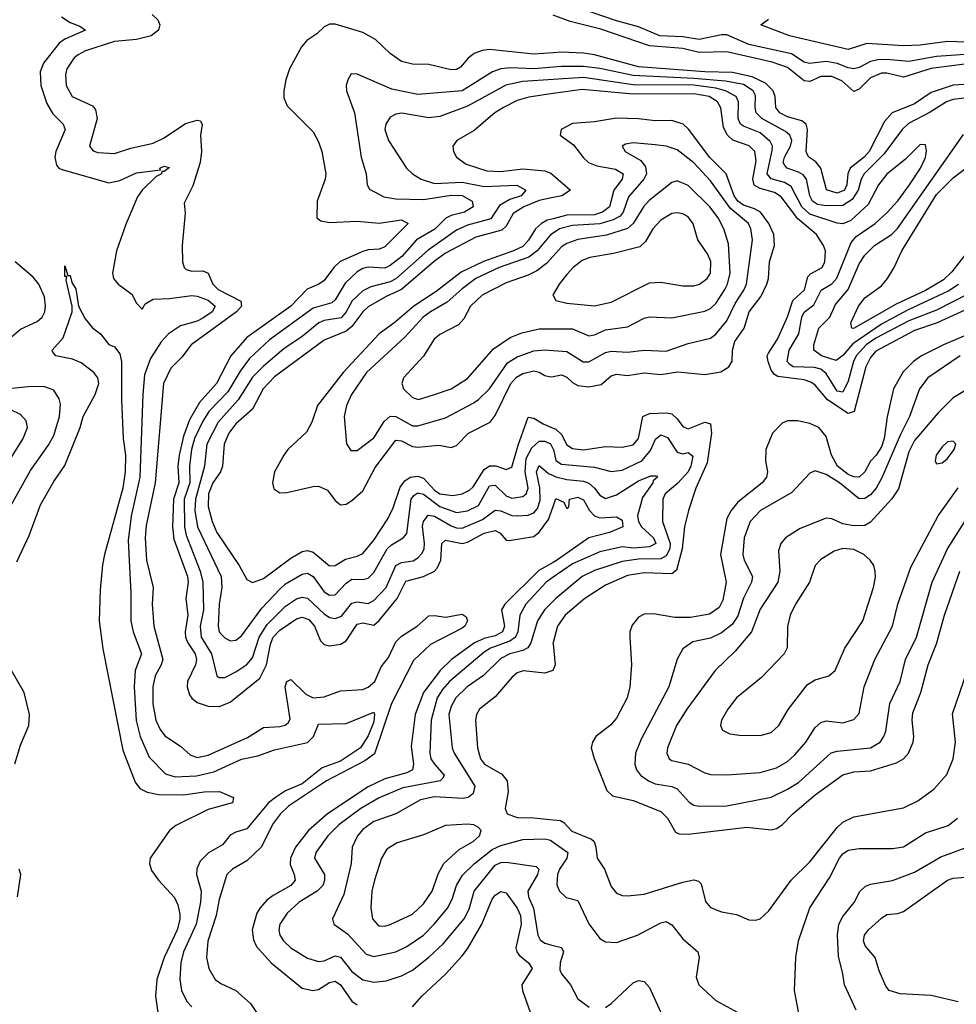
# Model space of a CAD drawing. Header units: inches. Extents: x 1305375 to 1407406, y 744550 to 841633.
# Tile 387 of 509: x 1368067 to 1371462, y 815260 to 818828. Entities that reach past the tile are written whole.
import ezdxf

# ---------------------------------------------------------------- set-up
doc = ezdxf.new("R2010")
doc.units = ezdxf.units.IN
doc.header["$MEASUREMENT"] = 0
doc.layers.add('B3861', color=7, linetype='Continuous')
doc.layers.add('B3871', color=7, linetype='Continuous')

msp = doc.modelspace()

# ---------------------------------------------------------------- linework, layer by layer
at = {"layer": 'B3861', "color": 5}
for points, elevation in [([(1368547, 818847), (1368567.8, 818827.8), (1368575, 818810), (1368569.4, 818790), (1368542.6, 818770), (1368490, 818756.9), (1368410, 818748.7), (1368305.1, 818714.9), (1368278.7, 818701.3), (1368264.1, 818690), (1368237.5, 818650), (1368232.2, 818630), (1368235, 818590), (1368256.9, 818550), (1368330, 818516.3), (1368341.3, 818501.3), (1368346.9, 818470), (1368319.7, 818370), (1368333.1, 818353.1), (1368350, 818346.4), (1368410, 818342.6), (1368470, 818362.5), (1368550, 818380.7), (1368590, 818400.5), (1368667.9, 818452.1), (1368710, 818464.2), (1368721.4, 818461.4), (1368728.3, 818448.3), (1368721.8, 818410), (1368725, 818350), (1368720.5, 818310), (1368694.3, 818225.7), (1368663.1, 818163.1), (1368666.9, 818126.9), (1368656.1, 818010), (1368657.1, 817950), (1368662.8, 817930), (1368670, 817923.2), (1368690, 817917.2), (1368730, 817917.8), (1368749.3, 817909.3), (1368766.5, 817870), (1368786.2, 817850), (1368868.5, 817808.5), (1368870.7, 817790), (1368852.8, 817770), (1368688.5, 817650), (1368654.9, 817605.1), (1368614.2, 817565.8), (1368587.9, 817510), (1368557.1, 817150), (1368525.3, 816994.7), (1368520.9, 816950), (1368526.3, 816870), (1368550.9, 816770.9), (1368546.9, 816710), (1368553.3, 816630), (1368585.7, 816510), (1368579.9, 816490), (1368557.4, 816450), (1368549.4, 816410), (1368548.6, 816348.6), (1368560.1, 816290), (1368576.1, 816256.1), (1368593, 816233), (1368650, 816195.4), (1368684.1, 816164.1), (1368710, 816154.9), (1368750, 816162.6), (1368892.9, 816227.1), (1368950, 816262.5), (1369010, 816266.3), (1369028.7, 816271.3), (1369039.6, 816280.4), (1369046.4, 816293.6), (1369029.1, 816410), (1369035.4, 816430), (1369050, 816436.8), (1369104.1, 816384.1), (1369130, 816370.1), (1369170, 816374.2), (1369230, 816396.2), (1369310, 816401), (1369330, 816409.2), (1369354, 816430), (1369376.6, 816483.4), (1369403.7, 816516.3), (1369430, 816573.9), (1369450, 816594.3), (1369506.8, 816630), (1369550, 816667.3), (1369570, 816668.9), (1369610, 816663), (1369670, 816673.5), (1369684.6, 816664.6), (1369690.1, 816650), (1369679.6, 816630), (1369670, 816623.5), (1369555.8, 816564.2), (1369493.9, 816506.1), (1369413.8, 816350), (1369352.1, 816167.9), (1369317.7, 816142.3), (1369178.9, 816070), (1369041.4, 815978.6), (1369011, 815949), (1368985, 815915), (1368941.4, 815830), (1368890, 815779.7), (1368837.7, 815750), (1368817.1, 815730), (1368790, 815639.7), (1368778.7, 815581.3), (1368748.6, 815488.6), (1368743.6, 815430), (1368752.3, 815390), (1368775.5, 815350), (1368795.6, 815335.6), (1368850.3, 815310.3), (1368902.7, 815262.7), (1368925.1, 815230)], 1180), ([(1368218.1, 818838.1), (1368250, 818818.4), (1368284.8, 818804.8), (1368304.9, 818790), (1368230, 818757.5), (1368210, 818743.2), (1368152.9, 818670), (1368141.1, 818638.9), (1368143.5, 818590), (1368164.8, 818524.8), (1368186.8, 818486.8), (1368223.9, 818450), (1368231.3, 818430), (1368198, 818350), (1368194, 818330), (1368200.5, 818300.5), (1368209.4, 818289.4), (1368223.6, 818283.6), (1368390, 818237.2), (1368430, 818245.9), (1368490, 818273), (1368576.5, 818283.5), (1368575.1, 818290), (1368590, 818296.9), (1368610, 818292), (1368590, 818278.4), (1368582, 818278), (1368580.5, 818270), (1368560.7, 818259.3), (1368510, 818210.9), (1368494, 818186), (1368452.3, 818090), (1368417.2, 817990), (1368403.5, 817910), (1368406.7, 817890), (1368423.6, 817870), (1368473, 817833), (1368490, 817800.4), (1368510, 817779.5), (1368521.4, 817798.6), (1368550, 817815.9), (1368610, 817817.9), (1368690, 817828), (1368710, 817826.5), (1368750, 817811.5), (1368775, 817790), (1368764.2, 817770), (1368730, 817745.9), (1368710, 817735.7), (1368650, 817718.2), (1368606.1, 817690), (1368579.8, 817660.2), (1368540.2, 817599.8), (1368519.2, 817540.8), (1368512.6, 817470), (1368502.1, 817170), (1368470.5, 817029.5), (1368459.3, 816940.7), (1368469.2, 816749.3), (1368469.4, 816650), (1368477.7, 816610), (1368507.7, 816530), (1368485.5, 816470), (1368481.9, 816410), (1368488.3, 816288.3), (1368502.9, 816230), (1368536, 816156), (1368594.7, 816094.7), (1368630, 816083.9), (1368708, 816088), (1368770, 816102.1), (1368870, 816148), (1368930, 816160.8), (1368990, 816182.7), (1369110, 816209.2), (1369132.1, 816230), (1369150, 816275.2), (1369250, 816277.4), (1369350, 816319), (1369353.1, 816310), (1369350, 816284.2), (1369330, 816232.5), (1369301.9, 816190), (1369230, 816140.7), (1369162.8, 816117.2), (1369090, 816058.4), (1369030, 816034.1), (1368993.5, 816010), (1368968.7, 815990), (1368890, 815895.7), (1368850, 815883.9), (1368830, 815872.5), (1368802, 815838), (1368751, 815809), (1368720.8, 815779.2), (1368708.8, 815751.2), (1368707.2, 815730), (1368724, 815670), (1368722.4, 815630), (1368706.3, 815550), (1368660.5, 815450), (1368650.1, 815410.1), (1368646.5, 815350), (1368653.1, 815310), (1368671.9, 815270), (1368690, 815251.1)], 1160), ([(1370000, 818708.4), (1369930, 818703.4), (1369770, 818720.6), (1369743.2, 818716.8), (1369714, 818706), (1369691.6, 818688.4), (1369663.8, 818656.2), (1369650, 818647.5), (1369630, 818645.9), (1369550, 818666.1), (1369490, 818666.9), (1369450, 818677), (1369410, 818705), (1369356.3, 818756.3), (1369310, 818781.5), (1369210, 818811.8), (1369190, 818811.8), (1369170, 818802.6), (1369143.3, 818776.7), (1369107.4, 818752.6), (1369087.9, 818730), (1369044.8, 818650), (1369030.8, 818610), (1369023.5, 818570), (1369024.6, 818544.6), (1369035.9, 818515.9), (1369130, 818422), (1369150, 818386), (1369161.8, 818350), (1369175.8, 818270), (1369173.4, 818250), (1369144.7, 818170), (1369143.7, 818110), (1369158.6, 818098.6), (1369190, 818093.1), (1369290, 818097.6), (1369370, 818091), (1369450, 818102.2), (1369474.9, 818090), (1369390, 818004.5), (1369370, 817996.9), (1369330, 817994.3), (1369310, 817988.4), (1369228.6, 817951.4), (1369205.6, 817930), (1369170, 817882.7), (1369151.3, 817870), (1369108, 817852), (1369049.7, 817790), (1368890, 817676.7), (1368832.3, 817610), (1368779.5, 817510), (1368718.9, 817441.1), (1368682.1, 817377.9), (1368660.6, 817319.4), (1368644.2, 817250), (1368639.9, 817210), (1368643.1, 817150), (1368623.8, 817090), (1368620.8, 816990), (1368625.3, 816945.3), (1368674.8, 816810), (1368676.7, 816790), (1368668.4, 816730), (1368676, 816670), (1368665.9, 816610), (1368668.2, 816590), (1368675.8, 816570), (1368702.4, 816530), (1368707.5, 816510), (1368704.3, 816490), (1368674.8, 816430), (1368674.1, 816410), (1368681.9, 816381.9), (1368690, 816369), (1368710, 816353.8), (1368750, 816339.9), (1368790, 816339.2), (1368830, 816355.4), (1368937.6, 816442.4), (1368961.1, 816490), (1368975.1, 816564.9), (1368985.8, 816590), (1369010, 816615.8), (1369070, 816657.1), (1369090, 816663.1), (1369114.6, 816654.6), (1369134.8, 816630), (1369157.4, 816577.4), (1369170, 816564), (1369190, 816558.8), (1369230, 816565.6), (1369250, 816577.5), (1369290, 816637.6), (1369310, 816642.6), (1369350, 816634.4), (1369370, 816651), (1369434.5, 816730), (1369466.1, 816793.9), (1369530.7, 816810), (1369569.9, 816830), (1369579.4, 816840.6), (1369593.2, 816870), (1369597.1, 816930), (1369610, 816941.9), (1369670, 816930.1), (1369690, 816934.5), (1369750, 816967.4), (1369790, 816976.5), (1369807.9, 816967.9), (1369830, 816942), (1369840.4, 816940.4), (1369930, 816955.6), (1369950, 816971), (1369983.4, 817016.6), (1370000, 817063.9)], 1220), ([(1370000, 818656.2), (1369930, 818649.5), (1369845.8, 818654.2), (1369810.1, 818649.9), (1369780.5, 818639.5), (1369670, 818569.9), (1369510, 818556.7), (1369415.9, 818575.9), (1369290, 818630.8), (1369268.3, 818631.7), (1369255.6, 818610), (1369250.3, 818590), (1369251.5, 818570), (1369280.5, 818490), (1369303.9, 818330), (1369321.9, 818270), (1369325.7, 818230), (1369334.4, 818214.4), (1369386.5, 818186.5), (1369430, 818179), (1369530, 818176.8), (1369630, 818192.5), (1369670, 818191.3), (1369707, 818170), (1369710.1, 818150), (1369679.3, 818130), (1369630, 818118.1), (1369611.2, 818108.8), (1369571.4, 818068.6), (1369505.3, 818030), (1369451.3, 817970), (1369410, 817937.7), (1369390, 817927.6), (1369330, 817931.8), (1369310, 817926.5), (1369290, 817914.5), (1369246.2, 817873.8), (1369210, 817813.3), (1369197.5, 817802.5), (1369130, 817782.3), (1368972.1, 817667.9), (1368899.8, 817600.2), (1368865.5, 817554.5), (1368820.5, 817479.5), (1368753.8, 817410), (1368730, 817373.3), (1368700.4, 817310), (1368689, 817270), (1368681.7, 817210), (1368683, 817150), (1368663.1, 817090), (1368663.7, 816990), (1368670, 816960.5), (1368721, 816830), (1368730.4, 816790), (1368732.3, 816690), (1368721.3, 816630), (1368724.5, 816590), (1368761.7, 816530), (1368781.5, 816450), (1368790, 816443.8), (1368810, 816444.8), (1368850, 816464.4), (1368890, 816491.6), (1368910, 816515.3), (1368935.1, 816590), (1368963.4, 816636.6), (1369030, 816702.8), (1369070, 816728.9), (1369090, 816735.2), (1369110, 816731.5), (1369170, 816675.4), (1369190, 816662.2), (1369210, 816657.7), (1369233.5, 816666.5), (1369270, 816713.1), (1369290, 816718.8), (1369330, 816712.6), (1369350, 816723.1), (1369395.4, 816770), (1369430, 816850.6), (1369450, 816861.2), (1369492.8, 816867.2), (1369510, 816877.6), (1369525.4, 816894.6), (1369532.9, 816910), (1369534.4, 816930), (1369527.1, 816992.9), (1369530.3, 817010), (1369546.9, 817033.1), (1369570, 817028.4), (1369630, 816993.8), (1369650, 816986.2), (1369670, 816985.9), (1369743.6, 817016.4), (1369790, 817050.1), (1369810, 817048.6), (1369850, 817031.7), (1369870, 817029.7), (1369910, 817032.4), (1369930, 817040.5), (1369943.5, 817056.5), (1369952.8, 817087.2), (1369951.6, 817131.6), (1369939.3, 817190), (1369950, 817213), (1369983.6, 817183.6), (1370000, 817175.8)], 1240), ([(1370000, 818611.5), (1369890, 818604.5), (1369828.7, 818591.3), (1369690, 818514.8), (1369590, 818477.6), (1369550, 818472.1), (1369450, 818489.3), (1369430, 818485.7), (1369410, 818474.6), (1369393.2, 818450), (1369390.1, 818430), (1369403.9, 818390), (1369469.2, 818290), (1369490.2, 818270), (1369522.4, 818250), (1369570, 818234.8), (1369670, 818239.9), (1369750, 818223), (1369868.2, 818228.2), (1369901.5, 818210), (1369883.8, 818190), (1369843.6, 818176.4), (1369805.2, 818154.8), (1369774, 818106), (1369690, 818084), (1369650, 818064.8), (1369547.5, 817992.5), (1369430, 817888.8), (1369410, 817877.8), (1369339.5, 817860.5), (1369310, 817845.2), (1369271.3, 817808.7), (1369250, 817768.8), (1369232.1, 817747.9), (1369170, 817737.8), (1369150.7, 817729.3), (1369090, 817679.9), (1369024.4, 817635.6), (1368950, 817572.8), (1368910, 817532.1), (1368858.1, 817450), (1368786.1, 817370), (1368744.6, 817290), (1368736.6, 817210), (1368703.4, 817090), (1368701.5, 817050), (1368710.6, 816990), (1368797.4, 816810), (1368799.7, 816770), (1368790.1, 816709.9), (1368785.9, 816630), (1368790.1, 816610), (1368799.1, 816599.1), (1368810, 816587.8), (1368830, 816577.6), (1368850, 816579.5), (1368870, 816595), (1368944.8, 816695.2), (1369010, 816764.7), (1369030, 816783.2), (1369090, 816819.1), (1369110, 816822), (1369130, 816810.1), (1369170, 816754.2), (1369190, 816742.5), (1369210, 816744.3), (1369250, 816786.6), (1369270, 816800.7), (1369310, 816799.4), (1369330, 816804.7), (1369350, 816824.5), (1369398.8, 816910), (1369414.6, 816925.4), (1369456.5, 816950), (1369470, 816966.5), (1369485.9, 817090), (1369495.6, 817104.4), (1369510, 817114), (1369530, 817108.1), (1369590, 817064.1), (1369650, 817042.6), (1369690, 817048), (1369730, 817068.1), (1369770, 817139.4), (1369790, 817140.8), (1369830, 817102.3), (1369850, 817094.2), (1369890, 817100.1), (1369902.7, 817110), (1369910.2, 817129.8), (1369899, 817190), (1369902.7, 817237.3), (1369923.3, 817276.7), (1369950, 817300.9), (1369970, 817300.6), (1369991, 817291), (1370000, 817271.9)], 1260), ([(1370000, 818560.1), (1369912.2, 818547.8), (1369870, 818534.8), (1369819.8, 818510), (1369788.8, 818490), (1369713.7, 818426.3), (1369651.4, 818390), (1369636.5, 818370), (1369638.6, 818350), (1369650.2, 818330), (1369684.9, 818304.9), (1369759.8, 818279.8), (1369810, 818278.2), (1369890, 818288.2), (1369970, 818280.9), (1369992.1, 818272.1), (1370000, 818265.1)], 1280), ([(1370000, 818183.2), (1369950, 818172.4), (1369894.5, 818150), (1369854.7, 818125.3), (1369830, 818080.4), (1369814.7, 818065.3), (1369719.5, 818040.5), (1369610, 817981.7), (1369570, 817953.1), (1369450, 817850.4), (1369394.5, 817825.5), (1369330, 817787.7), (1369310, 817769.9), (1369270, 817716.6), (1369250, 817699.4), (1369170, 817667), (1368990, 817534.3), (1368949.3, 817490), (1368910, 817416.2), (1368850, 817364), (1368824.1, 817330), (1368807.4, 817290), (1368801.2, 817210), (1368793.9, 817190), (1368767.1, 817150), (1368750.9, 817110), (1368750, 817064.4), (1368763.7, 817010), (1368781.5, 816970), (1368862.7, 816850), (1368890, 816799.6), (1368910, 816788.4), (1368950, 816802.7), (1369050, 816877.2), (1369090, 816901), (1369110, 816904.8), (1369130, 816898.3), (1369190, 816849.5), (1369210, 816850.7), (1369247, 816873), (1369290, 816883.4), (1369310, 816893.7), (1369350, 816942.4), (1369400.8, 817019.2), (1369420.7, 817059.3), (1369445.4, 817134.6), (1369463.2, 817156.8), (1369482.4, 817170), (1369510, 817173.3), (1369530, 817166.8), (1369570, 817123.1), (1369590, 817110.1), (1369636, 817104), (1369670, 817110.1), (1369696.7, 817123.3), (1369710, 817135.7), (1369750, 817197.5), (1369770, 817211.4), (1369791.9, 817211.9), (1369830, 817197.5), (1369850, 817206), (1369873.4, 817286.6), (1369910, 817387.1), (1369930, 817384.6), (1369963.5, 817363.5), (1370000, 817348.2)], 1280), ([(1370000, 818106.7), (1369978.8, 818101.2), (1369958.4, 818090), (1369936.8, 818070), (1369911.4, 818028.6), (1369890, 818006.5), (1369856.4, 817990), (1369747.7, 817952.3), (1369667.2, 817912.8), (1369576.6, 817843.4), (1369495.6, 817790), (1369428.1, 817731.9), (1369370.1, 817690), (1369238.8, 817550), (1369146.3, 817430), (1369125.8, 817370), (1369106.6, 817333.4), (1369038.9, 817270), (1369024.3, 817250), (1368990.2, 817190), (1368982.7, 817150), (1368987.8, 817127.8), (1369010, 817113.7), (1369034.6, 817114.6), (1369130, 817136.6), (1369150, 817137.3), (1369182.7, 817122.7), (1369210, 817085.7), (1369230, 817070.2), (1369250, 817073), (1369270, 817086.3), (1369310, 817120.5), (1369354.8, 817205.2), (1369430, 817304.5), (1369450, 817302.2), (1369490, 817281.7), (1369510, 817279.4), (1369585.7, 817285.7), (1369630, 817277.5), (1369650, 817285), (1369693.8, 817330), (1369772.1, 817370), (1369790, 817394), (1369846.6, 817510), (1369867.5, 817532.5), (1369890, 817545.4), (1369930, 817555.1), (1369950, 817551.3), (1369970, 817538.7), (1369990, 817533.6), (1370000, 817535.5)], 1320), ([(1370000, 818054.5), (1369990, 818048), (1369942.6, 817990), (1369912.4, 817967.6), (1369804.1, 817930), (1369719.8, 817890), (1369670, 817853), (1369615.6, 817804.4), (1369555.4, 817770), (1369529.6, 817750), (1369462.9, 817677.1), (1369323.4, 817550), (1369269.2, 817470), (1369250.7, 817430), (1369242.2, 817390), (1369251.3, 817291.3), (1369267, 817267), (1369290, 817267.1), (1369350, 817312.4), (1369388.1, 817371.9), (1369410, 817391), (1369430, 817390.1), (1369490, 817356.5), (1369510, 817356.3), (1369610, 817385.6), (1369710, 817438.1), (1369730, 817451.2), (1369769.4, 817490), (1369835, 817585), (1369870, 817606), (1369930, 817628.6), (1369970, 817631.9), (1370000, 817629.7)], 1340), ([(1370000, 817971.1), (1369976, 817944), (1369941.5, 817918.4), (1369910, 817901.9), (1369830, 817874.1), (1369743, 817830), (1369701.2, 817790), (1369675.9, 817744.1), (1369657.5, 817722.5), (1369590, 817687.3), (1369568.9, 817670), (1369530, 817608.8), (1369458.3, 817530), (1369451.7, 817510), (1369458.3, 817490), (1369490, 817459.2), (1369512.1, 817452.1), (1369570, 817469.6), (1369630, 817490.7), (1369690, 817528.4), (1369784.4, 817635.6), (1369844, 817676), (1369886.3, 817693.7), (1369950, 817707.7), (1370000, 817707.5)], 1360), ([(1368027.4, 817670), (1368070, 817707.1), (1368130, 817734.8), (1368148.2, 817750), (1368157.7, 817770), (1368160.1, 817790), (1368156, 817824), (1368136, 817870), (1368115.1, 817895.1), (1368049.9, 817950)], 1160), ([(1368056.3, 816863.7), (1368100.9, 816959.1), (1368142.5, 817070), (1368190, 817154.9), (1368230, 817212), (1368285.5, 817350), (1368297.2, 817390), (1368339.8, 817470), (1368353.3, 817510), (1368349.8, 817530), (1368335.1, 817550), (1368290, 817585), (1368258.3, 817598.3), (1368198, 817610), (1368185.2, 817625.2), (1368184, 817630), (1368224.5, 817675.5), (1368256.4, 817770), (1368256.3, 817790), (1368235.3, 817884.7), (1368238, 817898), (1368230, 817898), (1368230, 817936), (1368241, 817901), (1368250, 817901), (1368255.8, 817875.8), (1368270, 817852.4), (1368279.6, 817790), (1368304.1, 817744.1), (1368330, 817711.5), (1368359.5, 817690), (1368390, 817650.5), (1368410, 817643.1), (1368430, 817617.4), (1368435.4, 817590), (1368435.5, 817450), (1368441.6, 817310), (1368450.1, 817250.1), (1368449, 817189), (1368440.1, 817130), (1368373.9, 816890), (1368367.3, 816852.7), (1368357.7, 816762.3), (1368354.6, 816650), (1368368.2, 816548.2), (1368440.6, 816180.6), (1368485, 816065), (1368502.6, 816042.6), (1368528.3, 816028.3), (1368570, 816019.7), (1368661.5, 816018.5), (1368735.3, 816030), (1368790.6, 816030.6), (1368841, 816010), (1368838, 815990), (1368750, 815965.7), (1368632.4, 815907.6), (1368610.2, 815889.8), (1368540.1, 815790), (1368537, 815770), (1368544.7, 815744.7), (1368569.7, 815709.7), (1368627.5, 815647.5), (1368639.9, 815619.9), (1368647.1, 815587.1), (1368647.5, 815567.5), (1368637.2, 815530), (1368590.7, 815430), (1368564, 815350), (1368559.3, 815290), (1368567, 815230)], 1140), ([(1370000, 817831.8), (1369999, 817830), (1370000, 817828.3)], 1380), ([(1368025, 817050), (1368105.3, 817194.7), (1368170, 817285.1), (1368190, 817321.6), (1368210.7, 817390), (1368214.6, 817434.6), (1368210, 817454.7), (1368190, 817485.1), (1368157.3, 817497.3), (1368110, 817499.1), (1367990, 817487)], 1160), ([(1367970, 817138.2), (1368079.6, 817310), (1368094.5, 817350), (1368090, 817374.7), (1368070, 817397.7), (1368034.4, 817414.4)], 1180), ([(1370000, 816861), (1369947.8, 816832.2), (1369824.6, 816710), (1369812.5, 816690), (1369823.6, 816630), (1369816.9, 816610), (1369790, 816595.2), (1369750, 816586.1), (1369715.4, 816570), (1369631.8, 816510), (1369590.8, 816469.2), (1369530, 816390.4), (1369499.5, 816310), (1369485.5, 816194.5), (1369493.7, 816130), (1369490.1, 816110), (1369470, 816098.8), (1369390, 816076.7), (1369330, 816048.4), (1369182.5, 815950), (1369113.3, 815890), (1369066.7, 815830), (1369047.7, 815790), (1369046.4, 815766.4), (1369061.8, 815730), (1369064.7, 815710), (1369048.8, 815690), (1368985.2, 815654.8), (1368962.7, 815637.3), (1368938.1, 815610), (1368926.7, 815590), (1368909.7, 815530), (1368913.5, 815493.5), (1368924.6, 815470), (1368978.4, 815410), (1369090, 815318.9), (1369129.6, 815309.6), (1369150, 815313.4), (1369190, 815338.5), (1369210, 815343.6), (1369230, 815330.6), (1369270, 815271.3), (1369290, 815258.6)], 1220), ([(1370000, 816807.6), (1369974.7, 816790), (1369900.7, 816710), (1369879.2, 816670), (1369872.7, 816610), (1369864.1, 816590), (1369843.8, 816576.2), (1369773.3, 816550), (1369750, 816536.6), (1369624.4, 816430), (1369599, 816401), (1369580.2, 816370), (1369557.8, 816290), (1369552.7, 816170), (1369557.3, 816150), (1369569.7, 816130), (1369605.5, 816090), (1369600.6, 816079.4), (1369590.4, 816069.6), (1369455.3, 816044.7), (1369370, 816008.2), (1369303.6, 815970), (1369223.4, 815910), (1369184, 815870), (1369140.1, 815810), (1369135.7, 815790), (1369170.9, 815730), (1369171.6, 815710), (1369165.2, 815690), (1369144.8, 815670), (1369080.1, 815630), (1369035.9, 815590), (1369010.1, 815550), (1369006, 815530), (1369009.5, 815510), (1369023, 815490), (1369050, 815465), (1369110, 815426.9), (1369150, 815414.8), (1369170, 815417.8), (1369210, 815435.1), (1369230, 815431.1), (1369270, 815379.1), (1369310, 815349.1), (1369350, 815340.3), (1369395.1, 815344.9), (1369450, 815363.4), (1369490, 815384.2), (1369550, 815431.1), (1369601.1, 815478.9), (1369678, 815570), (1369695.4, 815604.6), (1369713.7, 815670), (1369790, 815764), (1369810, 815774.1), (1369830, 815775), (1369939.2, 815759.2), (1369948.5, 815750), (1369943.3, 815730), (1369908.3, 815670), (1369911.4, 815650), (1369928.8, 815608.8), (1369944.2, 815510), (1369953.6, 815493.6), (1369970, 815481.6), (1370000, 815473.5)], 1240), ([(1370000, 816720.6), (1369968.8, 816690), (1369943.3, 816650), (1369919.7, 816570), (1369908.3, 816551.7), (1369890, 816541.7), (1369843.5, 816530), (1369810, 816512.7), (1369748, 816452), (1369688.5, 816410), (1369647.7, 816370), (1369630, 816339), (1369622.1, 816310), (1369634.5, 816190), (1369641.4, 816170), (1369716.1, 816050), (1369710, 816024.2), (1369692.2, 816010), (1369674.1, 816005.9), (1369570, 816011.7), (1369519.6, 816000.4), (1369430, 815950.4), (1369350, 815922.5), (1369310, 815894), (1369290.7, 815870), (1369272.1, 815830), (1369268.6, 815770), (1369241.7, 815658.3), (1369200.9, 815570), (1369204.9, 815550), (1369255.1, 815515.1), (1369322.1, 815442.1), (1369350, 815433.1), (1369430, 815450.1), (1369470, 815469.2), (1369530, 815511.1), (1369569.4, 815550), (1369618.2, 815610), (1369635, 815645), (1369649.4, 815690.6), (1369671.5, 815728.5), (1369714.8, 815770), (1369778.9, 815821.1), (1369810, 815836), (1369890, 815857.2), (1369970, 815859.3), (1369990, 815855.1), (1370000, 815848)], 1260), ([(1370000, 816571.3), (1369999.6, 816570), (1370000, 816566.2)], 1280), ([(1368049.1, 816130.9), (1368070, 816199.5), (1368099.9, 816270), (1368102.1, 816310), (1368082.4, 816390), (1368037.2, 816470)], 1140), ([(1370000, 816472.2), (1369999.1, 816470), (1369970, 816460.4), (1369891.9, 816468.1), (1369870, 816461.1), (1369850, 816444.2), (1369790, 816374.5), (1369732.7, 816330), (1369721.9, 816310), (1369719.3, 816290), (1369725.7, 816190), (1369737.3, 816150), (1369751.6, 816130), (1369813.9, 816093.9), (1369833.4, 816070), (1369836.6, 816030), (1369826.7, 815970), (1369833.1, 815950), (1369870, 815936.6), (1369930, 815935.8), (1370000, 815928.9)], 1280), ([(1368058.6, 815650), (1368070.3, 815730), (1368064.2, 815750)], 1140), ([(1369490, 815251.1), (1369523.9, 815290), (1369610, 815368.9), (1369670, 815435.4), (1369690, 815461.5), (1369741.9, 815550), (1369779, 815641), (1369790, 815655.3), (1369810, 815668.9), (1369830, 815664), (1369870, 815608.5), (1369882, 815582), (1369883.7, 815550), (1369864.6, 815464.6), (1369868, 815450), (1369877.5, 815437.5), (1369910.8, 815410), (1369924.7, 815390), (1369887.3, 815330), (1369889, 815310), (1369930.9, 815190)], 1220)]:
    msp.add_lwpolyline(points, dxfattribs=dict(at, elevation=elevation))
at = {"layer": 'B3861', "color": 5, "elevation": 1280}
msp.add_lwpolyline([(1369690, 815912.5), (1369610, 815907.8), (1369530, 815874), (1369434.5, 815845.5), (1369397.9, 815822.1), (1369378.1, 815790), (1369352.1, 815710), (1369343.3, 815670), (1369339.3, 815610), (1369345.8, 815570), (1369362, 815550), (1369370, 815544.6), (1369390, 815542.7), (1369410, 815548.7), (1369490, 815587.2), (1369530, 815623.7), (1369561.3, 815670), (1369584.4, 815735.6), (1369604.3, 815770), (1369659.5, 815820.5), (1369710.7, 815850), (1369732.9, 815870), (1369738.7, 815890), (1369730, 815901.1), (1369712.3, 815910)], close=True, dxfattribs=at)
at = {"layer": 'B3871', "color": 5}
for points, elevation in [([(1371510, 818702.6), (1371390, 818694.6), (1371290, 818676.1), (1371210, 818684), (1371177.2, 818682.8), (1371150, 818676), (1371110, 818654.9), (1371090, 818650.5), (1371070, 818653.4), (1371030, 818669.2), (1370990, 818676.4), (1370929.7, 818669.7), (1370910, 818674.3), (1370864.7, 818704.7), (1370710, 818737.8), (1370630, 818773.3), (1370610, 818773.7), (1370530, 818756.8), (1370470, 818766.2), (1370386.8, 818770), (1370310, 818802.6), (1370230, 818824.1), (1370096.2, 818870)], 1160), ([(1371510, 818668.9), (1371370, 818651.1), (1371270, 818619.2), (1371210, 818634.9), (1371190, 818634.7), (1371150, 818617.5), (1371110, 818576.5), (1371090, 818567.9), (1371046.2, 818606.2), (1371010, 818622.1), (1370970, 818621.8), (1370930, 818603.8), (1370910, 818607), (1370850, 818655.2), (1370793.8, 818673.8), (1370630, 818712.2), (1370530, 818709.6), (1370470, 818724.1), (1370350, 818733.2), (1370173.2, 818793.2), (1370061.4, 818821.4), (1370000, 818844.4)], 1180), ([(1371530, 818745.7), (1371430, 818749.3), (1371330, 818736.2), (1371270, 818733.7), (1371137.6, 818742.4), (1371070, 818720.6), (1370857, 818770), (1370752.7, 818810), (1370781.2, 818830)], 1140), ([(1371510, 818595), (1371450, 818590.7), (1371370, 818563.9), (1371310, 818523.4), (1371229.5, 818490.5), (1371201, 818459), (1371145.5, 818350), (1371127.5, 818330), (1371076.2, 818290), (1371068, 818270), (1371065.1, 818230), (1371055.7, 818210), (1371030, 818199.9), (1370991.6, 818211.6), (1370970, 818290.5), (1370952.8, 818312.8), (1370927.3, 818330), (1370920.9, 818340.9), (1370917.6, 818350), (1370922.2, 818430), (1370917.3, 818450), (1370901.5, 818461.5), (1370850, 818476.2), (1370821.7, 818490), (1370807, 818510), (1370804.5, 818550), (1370797.6, 818570), (1370770, 818597.8), (1370721, 818621), (1370650, 818637.2), (1370550, 818638.9), (1370310, 818656.9), (1370150, 818700.9), (1370110, 818706.8), (1370030, 818710.5), (1370000, 818708.4)], 1220), ([(1371490, 818543.3), (1371450, 818539.1), (1371425.6, 818530), (1371367.1, 818492.9), (1371288.5, 818451.5), (1371264.9, 818430), (1371199, 818341), (1371127, 818270), (1371116.1, 818250), (1371105.6, 818210), (1371084, 818176), (1371050, 818154.8), (1370990, 818153.3), (1370958.4, 818158.4), (1370940.6, 818170), (1370930, 818190), (1370918.9, 818250), (1370906.1, 818266.1), (1370890, 818276), (1370847.9, 818290), (1370839.4, 818299.4), (1370834.2, 818310), (1370839.3, 818330), (1370860.7, 818370), (1370864.8, 818390), (1370858.7, 818410), (1370843, 818423), (1370756.3, 818470), (1370736.2, 818490), (1370732.2, 818510), (1370733.2, 818553.2), (1370725.3, 818570), (1370690, 818593), (1370625, 818605), (1370510, 818615.3), (1370290, 818625.3), (1370170, 818651.4), (1370110, 818658.6), (1370030, 818659), (1370000, 818656.2)], 1240), ([(1371505.9, 817834.1), (1371390, 817775.6), (1371290, 817736.6), (1371170, 817673.6), (1371134.4, 817650), (1371098.8, 817610), (1371089.1, 817590), (1371070, 817518.3), (1371050, 817478.3), (1371030, 817482.3), (1370990, 817546.4), (1370970, 817561.5), (1370947.7, 817567.7), (1370870, 817570), (1370858.4, 817578.4), (1370848.3, 817590), (1370855.6, 817630), (1370890.6, 817690), (1370901.5, 817750), (1370910, 817767.6), (1370945.2, 817794.8), (1370971.6, 817848.4), (1371010, 817871.3), (1371028.2, 817891.8), (1371079.9, 818020.1), (1371098.1, 818041.9), (1371167.3, 818090), (1371210, 818127.8), (1371250, 818172), (1371291.9, 818230), (1371331.3, 818290), (1371350, 818328.9), (1371353.3, 818353.3), (1371350, 818374.7), (1371330, 818375.5), (1371277, 818323), (1371210, 818268.6), (1371180.1, 818230), (1371141.6, 818158.4), (1371079.1, 818100.9), (1371050, 818088.7), (1371030, 818091.1), (1370930, 818122.8), (1370902.1, 818150), (1370863.1, 818223.1), (1370838.2, 818238.2), (1370790, 818250.8), (1370776.3, 818270), (1370794.5, 818354.5), (1370795, 818370), (1370787.1, 818387.1), (1370750, 818417.8), (1370690, 818441.8), (1370679.4, 818450), (1370671.3, 818470), (1370672.4, 818530), (1370663.5, 818550), (1370624.7, 818570), (1370590, 818579.7), (1370510, 818590.8), (1370290, 818592.1), (1370110, 818618.5), (1370000, 818611.5)], 1260), ([(1371550, 817801.7), (1371392.7, 817730), (1371310, 817701.8), (1371170, 817626.5), (1371150, 817603.6), (1371134.1, 817570), (1371091.6, 817408.4), (1371070, 817400.9), (1370994.9, 817450), (1370950, 817504.1), (1370934.7, 817514.7), (1370910, 817522.4), (1370815.1, 817535.1), (1370802.2, 817542.2), (1370790, 817558.1), (1370779.4, 817590), (1370776.5, 817610), (1370780.3, 817619.7), (1370813.4, 817670), (1370849.1, 817750.9), (1370869.1, 817810), (1370911.3, 817848.7), (1370923.3, 817896.7), (1370933.1, 817906.9), (1370975.1, 817930), (1370985.4, 817950), (1370987, 817990), (1370980.7, 818010), (1370954.8, 818050), (1370887, 818107), (1370826.6, 818186.6), (1370802.4, 818202.4), (1370750, 818216), (1370728.5, 818228.5), (1370724.2, 818250), (1370736.6, 818316.6), (1370731, 818350), (1370710.8, 818370.8), (1370650.9, 818390.9), (1370632.6, 818410), (1370617.6, 818437.6), (1370608.4, 818508.4), (1370596.3, 818530), (1370565.4, 818550), (1370510, 818560), (1370290, 818558.7), (1370105.2, 818574.8), (1370000, 818560.1)], 1280), ([(1370000, 817535.5), (1370030, 817541.3), (1370050, 817532.2), (1370070, 817512.9), (1370090, 817502.3), (1370130, 817497.9), (1370173.7, 817506.3), (1370210, 817537.2), (1370230, 817543.3), (1370270, 817539.1), (1370330, 817548.9), (1370390, 817541.8), (1370452.4, 817552.4), (1370550, 817542.6), (1370608.2, 817551.8), (1370636.5, 817570), (1370648.8, 817591.2), (1370650.3, 817630), (1370658.6, 817661.4), (1370692.8, 817710), (1370711.3, 817770), (1370753.7, 817826.3), (1370774.2, 817870), (1370780.5, 817890), (1370783.9, 817950), (1370802.9, 818010), (1370799.6, 818050), (1370782.4, 818090), (1370751.9, 818130), (1370730, 818142.9), (1370690, 818155.9), (1370669.5, 818170), (1370656.7, 818190), (1370626.9, 818270), (1370568.2, 818328.2), (1370491.2, 818431.2), (1370471.6, 818450), (1370430, 818462.6), (1370370, 818461.9), (1370309, 818469), (1370230, 818470.8), (1370150, 818457.7), (1370070, 818451.8), (1370029, 818430), (1370025.2, 818410), (1370074.3, 818374.3), (1370110, 818327.4), (1370128.9, 818310), (1370158.6, 818298.6), (1370226.4, 818286.4), (1370253.4, 818270), (1370250.1, 818250), (1370220.1, 818210), (1370204.2, 818150), (1370178.7, 818130), (1370150, 818121.3), (1370050, 818119.8), (1370000, 818106.7)], 1320), ([(1370000, 817629.7), (1370050, 817625.9), (1370108.5, 817588.5), (1370130, 817588.3), (1370190, 817621.9), (1370210, 817626.5), (1370270, 817623.8), (1370330.6, 817630.6), (1370410, 817627.1), (1370490, 817655.2), (1370570, 817674.2), (1370590, 817688.2), (1370630, 817737), (1370660.1, 817799.9), (1370691.8, 817848.2), (1370701, 817870), (1370723.1, 818030), (1370717, 818070), (1370708.4, 818090), (1370643.3, 818143.3), (1370570, 818243.6), (1370510, 818309.4), (1370450, 818356.7), (1370410, 818369.4), (1370370, 818374.5), (1370290, 818381.5), (1370262.5, 818377.5), (1370250.4, 818370), (1370261.5, 818350), (1370317.6, 818317.6), (1370334.9, 818294.9), (1370338.4, 818270), (1370329.3, 818250), (1370273.4, 818186.6), (1370254, 818130), (1370243.4, 818116.6), (1370217.5, 818102.5), (1370170, 818087.7), (1370070, 818082.2), (1370023.5, 818070), (1370000, 818054.5)], 1340), ([(1371470, 817868.7), (1371434.4, 817845.6), (1371284.6, 817775.4), (1371190, 817725.2), (1371086.2, 817653.8), (1371050, 817611.4), (1371026.5, 817593.5), (1370973.3, 817610), (1370944.5, 817630), (1370945.4, 817650), (1370963.7, 817710), (1371002.5, 817750), (1371023.5, 817796.5), (1371069.7, 817850.3), (1371110, 817942.8), (1371130, 817974.6), (1371164.6, 818010), (1371226.1, 818050), (1371248.2, 818071.8), (1371487.4, 818412.6)], 1240), ([(1371530, 818022.9), (1371445.6, 817914.4), (1371414.9, 817885.1), (1371350, 817846.2), (1371243.2, 817796.8), (1371089, 817709), (1371082.7, 817710), (1371079.6, 817730), (1371107.5, 817790), (1371130, 817820.1), (1371190, 817863.1), (1371211.7, 817890), (1371236.4, 817930), (1371264.6, 817990), (1371390, 818194.4), (1371450, 818254.5), (1371495.5, 818290)], 1220), ([(1370000, 818265.1), (1370063.2, 818210), (1370031.8, 818190), (1370000, 818183.2)], 1280), ([(1370000, 817707.5), (1370070, 817707.2), (1370130, 817682.9), (1370150, 817686.5), (1370190, 817704.7), (1370270, 817714.8), (1370330, 817746), (1370350, 817751.5), (1370430, 817748.1), (1370550, 817772), (1370570, 817781.3), (1370590, 817800.1), (1370622.3, 817850), (1370632.6, 817870), (1370641.9, 817910), (1370636.1, 818016.1), (1370618.4, 818070), (1370597.9, 818110), (1370568.5, 818150), (1370490, 818227.1), (1370450, 818243.9), (1370430, 818238.4), (1370347.7, 818172.3), (1370327.6, 818150), (1370290.8, 818089.2), (1370270, 818071.2), (1370193.2, 818046.8), (1370090, 818031.4), (1370050, 818017.3), (1370030, 818004.9), (1370000, 817971.1)], 1360), ([(1370000, 817828.3), (1370010.5, 817810), (1370050, 817801.1), (1370150, 817791.3), (1370210, 817804.3), (1370350, 817874.8), (1370390, 817877.5), (1370470, 817864.2), (1370510, 817863.8), (1370530.7, 817869.3), (1370558.4, 817890), (1370570.3, 817910), (1370571.2, 817951.2), (1370559.2, 817979.2), (1370524.4, 818030), (1370508.3, 818088.3), (1370490, 818113.4), (1370470, 818125), (1370450, 818128.6), (1370430, 818126.1), (1370390, 818102), (1370362, 818070), (1370335.4, 818024.6), (1370314.7, 818005.3), (1370218.7, 817981.3), (1370133.5, 817966.5), (1370104.8, 817955.2), (1370072.5, 817930), (1370050, 817904.6), (1370021.7, 817870), (1370000, 817831.8)], 1380), ([(1371594.1, 817725.9), (1371415.6, 817650), (1371335.8, 817610), (1371306.9, 817590), (1371268.5, 817551.5), (1371234.3, 817490), (1371211.3, 817388.7), (1371199.5, 817310), (1371190, 817280.2), (1371170.6, 817249.4), (1371150, 817228.7), (1371130, 817189.9), (1371110, 817170.7), (1371090, 817171.7), (1371070, 817179.5), (1371031.1, 817210), (1371009.4, 817250), (1370990, 817318.1), (1370962.8, 817350), (1370930, 817364.8), (1370885.5, 817374.5), (1370850, 817374), (1370830, 817365.8), (1370795, 817330), (1370771.1, 817271.1), (1370769.5, 817230), (1370776.6, 817190), (1370773.7, 817170), (1370757.4, 817150), (1370670, 817079.9), (1370645.1, 817050), (1370630, 817020.3), (1370606.9, 816890), (1370627.7, 816790), (1370615.3, 816724.7), (1370602.2, 816697.8), (1370566.7, 816673.3), (1370498.5, 816661.5), (1370441.3, 816661.3), (1370364.5, 816675.5), (1370330, 816673.3), (1370310, 816662.8), (1370286.4, 816633.6), (1370278.6, 816610), (1370277.8, 816590), (1370284, 816490), (1370277.6, 816410), (1370267.9, 816370), (1370230, 816296.8), (1370208.5, 816271.5), (1370154.9, 816230), (1370142.3, 816210), (1370138.5, 816190), (1370148.9, 816151.1), (1370194.6, 816034.6), (1370215.6, 816015.6), (1370290, 815998.7), (1370390, 815958.1), (1370414.5, 815934.5), (1370443.8, 815883.8), (1370457.3, 815877.3), (1370490, 815876.6), (1370702.5, 815902.5), (1370790, 815891.7), (1370810, 815897.4), (1370830, 815910.2), (1370868.5, 815950), (1370950, 816019.3), (1371050, 816091), (1371090, 816102.9), (1371150, 816105.8), (1371244.6, 816135.4), (1371270, 816149.1), (1371288.4, 816170), (1371305.6, 816210), (1371307.7, 816230), (1371301.2, 816290), (1371304, 816316), (1371333.3, 816390), (1371359, 816490), (1371390, 816565.8), (1371419.2, 816670), (1371474.5, 816830)], 1320), ([(1371475.8, 817610), (1371358.3, 817530), (1371328.6, 817490), (1371291.6, 817390), (1371257.7, 817322.3), (1371191.8, 817168.2), (1371170.5, 817130), (1371150, 817106.2), (1371130, 817093), (1371110, 817091.3), (1371037.7, 817150), (1370990, 817179.7), (1370950, 817192.8), (1370930, 817185.3), (1370865, 817115), (1370751.6, 817050), (1370714.4, 817010), (1370692.8, 816950), (1370687.5, 816890), (1370692.5, 816870), (1370722.6, 816810), (1370719.1, 816790), (1370690, 816731.6), (1370670, 816668.3), (1370650, 816637.5), (1370610, 816606.4), (1370570, 816587), (1370506.6, 816573.4), (1370470, 816548.2), (1370449.5, 816510.5), (1370420.1, 816410), (1370319.6, 816220.4), (1370298.9, 816170), (1370295.8, 816130), (1370301.9, 816110), (1370317.1, 816090), (1370345.6, 816070), (1370370, 816059.4), (1370430, 816048.8), (1370450, 816040.9), (1370492.8, 815992.8), (1370510, 815981.8), (1370530, 815977.5), (1370630, 815979.1), (1370790, 816011.1), (1370850, 816039.1), (1370890, 816064), (1371008.5, 816171.5), (1371030, 816177.5), (1371150, 816189.1), (1371185.3, 816210), (1371199.1, 816230), (1371206.1, 816250), (1371221.1, 816350), (1371258.5, 816430), (1371277.2, 816510), (1371316.9, 816590), (1371373.9, 816790), (1371429.9, 816910.1), (1371538.1, 817081.9)], 1340), ([(1371550, 817518.5), (1371450, 817457.8), (1371396.2, 817403.8), (1371310, 817303.1), (1371290, 817262.5), (1371252.3, 817127.7), (1371227.7, 817092.3), (1371150, 817006.6), (1371130, 816995.3), (1371090, 816993.5), (1371050, 817001.4), (1371010, 817019.8), (1370990, 817022), (1370895.3, 816984.7), (1370842.3, 816950), (1370826, 816930), (1370817, 816903), (1370822, 816830), (1370814.6, 816790), (1370750, 816691.6), (1370719.3, 816610), (1370660.2, 816539.8), (1370587.5, 816470), (1370484.8, 816330), (1370447.9, 816270), (1370414.3, 816190), (1370412.7, 816170), (1370420.2, 816150), (1370430, 816143), (1370490, 816130.1), (1370550, 816098.7), (1370570, 816092.9), (1370630, 816091.3), (1370750, 816100.4), (1370810, 816117.3), (1370850, 816139.5), (1370876.3, 816163.7), (1370916.7, 816210), (1370950, 816262.7), (1370970, 816280.9), (1370990, 816287.5), (1371050, 816279.8), (1371090, 816291.8), (1371110, 816314), (1371127.5, 816410), (1371166.7, 816510), (1371230.5, 816630), (1371249.9, 816710.1), (1371296.1, 816843.9), (1371395.4, 817030), (1371468.7, 817131.3)], 1360), ([(1370000, 817348.2), (1370010, 817344), (1370030, 817325.2), (1370050, 817287.8), (1370070, 817274), (1370110, 817269.4), (1370190, 817281.8), (1370250, 817279.3), (1370290, 817287), (1370309.6, 817310.4), (1370325.7, 817390), (1370350, 817400.4), (1370410, 817403.6), (1370430, 817399.7), (1370450, 817381.6), (1370470, 817354), (1370490, 817345.4), (1370550, 817369.1), (1370570, 817363.6), (1370574.1, 817330), (1370558.4, 817221.6), (1370517.8, 817130), (1370490.7, 817049.3), (1370476.4, 816990), (1370468.3, 816910), (1370447, 816833), (1370430, 816819.7), (1370330, 816823.4), (1370270, 816813.5), (1370190, 816779.2), (1370115.1, 816730), (1370044.3, 816670), (1370016, 816630), (1370000, 816571.3)], 1280), ([(1370000, 817271.9), (1370000.9, 817270), (1370010.3, 817230.3), (1370030, 817217.3), (1370150, 817206.9), (1370210, 817190.5), (1370250, 817195.4), (1370322, 817230), (1370353.5, 817266.5), (1370371.7, 817308.3), (1370390, 817323.1), (1370414.2, 817314.2), (1370450, 817260.7), (1370470, 817255.1), (1370490, 817259.5), (1370506.2, 817246.2), (1370499, 817210), (1370489.7, 817190), (1370451.9, 817148.1), (1370405.8, 817110), (1370397.5, 817090), (1370396.9, 817010), (1370423.8, 816930), (1370423, 816910), (1370410, 816885), (1370390, 816874.9), (1370310, 816873.6), (1370250, 816864.2), (1370150, 816832.5), (1370105.1, 816810), (1370009.8, 816730.2), (1370000, 816720.6)], 1260), ([(1370000, 817175.8), (1370010, 817171), (1370050, 817161.6), (1370110, 817156), (1370129.1, 817149.1), (1370150.5, 817130.5), (1370170, 817104.7), (1370190, 817093.4), (1370230, 817106.1), (1370310, 817157), (1370354.5, 817174.5), (1370375.2, 817175.2), (1370378, 817170), (1370362.6, 817157.4), (1370361.5, 817150), (1370323.8, 817096.2), (1370306.1, 817030), (1370309.6, 817010), (1370320.5, 816990), (1370363.4, 816950), (1370372.9, 816930), (1370350, 816917.6), (1370290, 816913.4), (1370250, 816917.3), (1370170, 816900.1), (1370070, 816856.3), (1370000, 816807.6)], 1240), ([(1370000, 817063.9), (1370010, 817092.4), (1370039.3, 817079.3), (1370050, 817057.3), (1370056.9, 817063.1), (1370058.9, 817090), (1370090, 817098.1), (1370110, 817088.2), (1370132.2, 817050), (1370150, 817030.5), (1370170, 817022.4), (1370230, 817026.7), (1370250, 817014), (1370252.3, 816990), (1370204.2, 816970), (1370129.2, 816950.8), (1370012.3, 816867.7), (1370000, 816861)], 1220), ([(1370000, 816566.2), (1370007.2, 816490), (1370000, 816472.2)], 1280), ([(1370000, 815928.9), (1370026.3, 815926.3), (1370039, 815919), (1370068, 815888), (1370138.8, 815858.8), (1370148.4, 815850), (1370155, 815830), (1370159.7, 815790), (1370186.7, 815750), (1370210, 815686.7), (1370230, 815662.4), (1370250, 815653.8), (1370270, 815652.6), (1370330, 815659.5), (1370470, 815702.9), (1370510.6, 815710.6), (1370526.5, 815706.5), (1370536.7, 815696.7), (1370552, 815632), (1370570.7, 815610.7), (1370610, 815595.3), (1370665.1, 815585.1), (1370710, 815566), (1370735, 815565), (1370750, 815570.2), (1370781.4, 815598.6), (1370862.5, 815710), (1370930, 815776.2), (1371030, 815901.1), (1371050, 815919.7), (1371090, 815939.4), (1371270, 815971.9), (1371322.2, 815997.8), (1371380.4, 816039.6), (1371426.7, 816093.3), (1371450.3, 816150), (1371458.1, 816210), (1371447.9, 816312.1), (1371530, 816552.2)], 1280), ([(1370893, 815213), (1370875.2, 815310), (1370880.3, 815430), (1370889.8, 815489.8), (1370930.5, 815610), (1371001.5, 815718.5), (1371038.3, 815790), (1371050, 815805.2), (1371070, 815818.6), (1371110, 815824.4), (1371230, 815824.2), (1371270, 815830.6), (1371350, 815881.5), (1371432.3, 815907.7), (1371465.9, 815934.1)], 1260), ([(1370000, 815848), (1370053.6, 815810), (1370049.6, 815790), (1370023.4, 815750), (1370015.7, 815730), (1370013.4, 815693.4), (1370022.9, 815670), (1370047.5, 815647.5), (1370090, 815636.2), (1370130, 815551.3), (1370170, 815498.6), (1370190, 815486.7), (1370230, 815483.8), (1370306.3, 815510), (1370390, 815555.4), (1370410, 815559.7), (1370430, 815548), (1370470, 815496.8), (1370524.7, 815450), (1370529.2, 815430), (1370518.9, 815358.9), (1370527.7, 815330), (1370590, 815273.8), (1370670, 815230.3)], 1260), ([(1371098.5, 815238.5), (1371055.9, 815330), (1371050.7, 815370), (1371034, 815434), (1371031, 815510), (1371035.9, 815550), (1371050, 815578.2), (1371090.8, 815629.2), (1371111.4, 815668.6), (1371131.9, 815688.1), (1371150, 815695.4), (1371230, 815709), (1371310, 815739.1), (1371406, 815794), (1371500.9, 815830)], 1240), ([(1371468.4, 815268.4), (1371370, 815291.6), (1371257.6, 815297.6), (1371218, 815310), (1371206.1, 815326.1), (1371181.5, 815381.5), (1371167.7, 815430), (1371131.7, 815471.7), (1371125.5, 815490), (1371128.3, 815510), (1371143.2, 815530), (1371190, 815572.7), (1371210, 815585.2), (1371250, 815589.2), (1371270, 815596.6), (1371430, 815709.6), (1371450, 815717.6), (1371510, 815721.6)], 1220), ([(1370000, 815473.5), (1370030, 815465.3), (1370037.4, 815450), (1370025.7, 815410), (1370025, 815385), (1370030.2, 815370.2), (1370063.6, 815330), (1370090, 815279.3), (1370130.7, 815250)], 1240), ([(1370190, 815248.2), (1370210, 815262.4), (1370290, 815337.6), (1370310, 815346.7), (1370330, 815342.4), (1370350, 815321.3), (1370390.6, 815230.6)], 1240)]:
    msp.add_lwpolyline(points, dxfattribs=dict(at, elevation=elevation))
at = {"layer": 'B3871', "color": 5, "elevation": 1380}
for points in [[(1371450, 817300.9), (1371430, 817298), (1371410, 817280.5), (1371388.1, 817250), (1371384.9, 817230), (1371390, 817219.1), (1371410, 817221.7), (1371430, 817237.6), (1371454.3, 817270), (1371459.5, 817290)], [(1371050, 816911.2), (1371018.5, 816901.5), (1370970, 816872.1), (1370950.2, 816850), (1370929.4, 816790), (1370878.2, 816710), (1370859.7, 816670), (1370849.3, 816629.3), (1370847.9, 816552.1), (1370837.6, 816530), (1370755.3, 816444.7), (1370664.7, 816370), (1370633.6, 816330), (1370610.2, 816290), (1370606.5, 816270), (1370614, 816254), (1370640.4, 816240.4), (1370674.8, 816234.8), (1370750, 816233.8), (1370790, 816244.9), (1370818.2, 816270), (1370851.6, 816328.4), (1370921.6, 816418.4), (1370950, 816435.8), (1370999.6, 816450), (1371022.8, 816470), (1371057.8, 816550), (1371122.5, 816650), (1371161.3, 816770), (1371168.3, 816808.3), (1371167.4, 816830), (1371162, 816850), (1371148.9, 816870), (1371126.6, 816890), (1371090, 816908.7)]]:
    msp.add_lwpolyline(points, close=True, dxfattribs=at)

doc.saveas('drawing.dxf')
